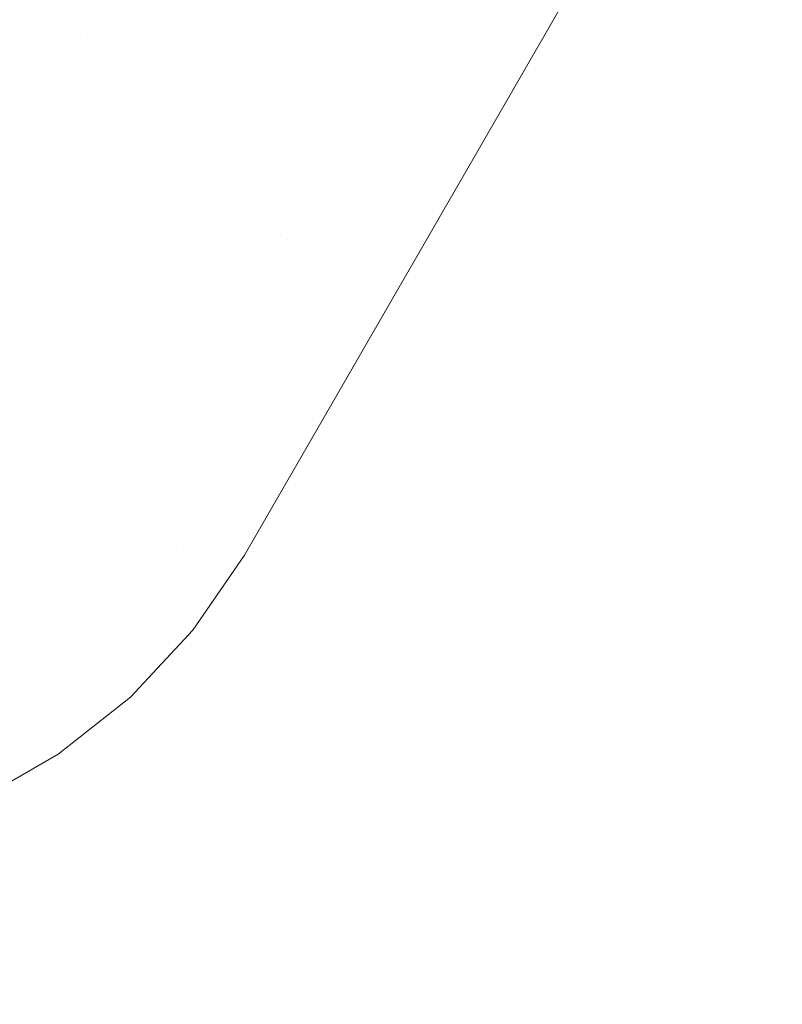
# Model space of a CAD drawing. Header units: centimetres. Extents: x -15121 to 30567, y -60641 to 0.
# Tile 421 of 656: x 1080.6078 to 1080.6702, y -23150.7946 to -23150.7141. Entities that reach past the tile are written whole.
import ezdxf

# ---------------------------------------------------------------- set-up
doc = ezdxf.new("R2010")
doc.units = ezdxf.units.CM
doc.header["$LTSCALE"] = 60
doc.layers.add('AIKA rzut sufitu wymiarowanie lobby', color=7, linetype='Continuous')
doc.layers.add('MB-uszczelki_tworzywa', color=8, linetype='Continuous', lineweight=0)
doc.styles.add('wymiar', font='txt.shx', dxfattribs={"width": 0.6})
doc.dimstyles.new('Dwudziestka', dxfattribs={"dimtxt": 7, "dimasz": 0.7, "dimexe": 5, "dimexo": 0, "dimgap": 2.5, "dimtad": 1, "dimtoh": 1, "dimdec": 3, "dimrnd": 0.5, "dimdsep": 46, "dimtxsty": 'wymiar', "dimblk": 'znacznik', "dimcen": 0, "dimdle": 5, "dimse1": 1, "dimse2": 1, "dimclrd": 256, "dimclre": 256, "dimclrt": 256, "dimadec": 0, "dimazin": 0, "dimtfac": 0.4, "dimtdec": 3, "dimtix": 1, "dimtofl": 0, "dimtmove": 2, "dimatfit": 3, "dimldrblk": 'znacznik', "dimfxl": 1, "dimtolj": 1, "dimarcsym": 0})

# ---------------------------------------------------------------- blocks, each defined once
blk = doc.blocks.new('120518', base_point=(5.2817, 995.21796))
at = {"layer": 'MB-uszczelki_tworzywa'}
for p, q in [((3.43944, 997.96443), (3.43944, 997.96443)), ((3.35493, 997.71091), (3.35493, 997.71091)), ((3.52395, 997.54296), (3.52395, 997.54296))]:
    blk.add_line(p, q, dxfattribs=at)
at = {"layer": 'MB-uszczelki_tworzywa', "flags": 128}
blk.add_lwpolyline([(6.7405, 998.21796), (3.82289, 998.21796), (3.74895, 998.21267), (3.67606, 998.19577), (3.60634, 998.16831), (3.54191, 998.13134), (3.48275, 998.08486), (3.43205, 998.02993), (3.38979, 997.96866), (2.70845, 996.78767)], dxfattribs=at)
blk = doc.blocks.new('znacznik')
at = {"color": 0}
for points in [[(0, -5), (0, 5)], [(-4, 0), (4, 0)]]:
    blk.add_lwpolyline(points, dxfattribs=at)
at = {"color": 1}
blk.add_lwpolyline([(-2.12132, -2.12132), (2.12132, 2.12132)], dxfattribs=at)
blk = doc.blocks.new('*D7253')
at = {"layer": 'AIKA rzut sufitu wymiarowanie lobby', "lineweight": -2, "transparency": 16777216}
blk.add_line((970.468437, -23167.852777), (1342.588032, -23167.852777), dxfattribs=at)
at = {"layer": 'Defpoints', "color": 0, "transparency": 16777216}
for p in [(969.768437, -23147.521541), (1343.288032, -23147.521541), (1343.288032, -23167.852777)]:
    blk.add_point(p, dxfattribs=at)
at = {"layer": 'AIKA rzut sufitu wymiarowanie lobby', "lineweight": -2, "transparency": 16777216, "xscale": 0.7, "yscale": 0.7, "zscale": 0.7, "rotation": 180}
blk.add_blockref('znacznik', (969.768437, -23167.852777), dxfattribs=at)
at = {"layer": 'AIKA rzut sufitu wymiarowanie lobby', "lineweight": -2, "transparency": 16777216, "xscale": 0.7, "yscale": 0.7, "zscale": 0.7}
blk.add_blockref('znacznik', (1343.288032, -23167.852777), dxfattribs=at)
at = {"layer": 'AIKA rzut sufitu wymiarowanie lobby', "transparency": 16777216, "insert": (1156.528235, -23161.852777), "char_height": 7, "attachment_point": 5, "style": 'wymiar'}
blk.add_mtext('\\A1;373.5', dxfattribs=at)

msp = doc.modelspace()

# ---------------------------------------------------------------- block references
at = {"xscale": 0.1, "yscale": 0.1, "zscale": 0.1, "rotation": 180.0000000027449}
msp.add_blockref('120518', (1080.436999, -23150.482778), dxfattribs=at)

# ---------------------------------------------------------------- dimensions: what is measured, and where the dimension line sits
at = {"layer": 'AIKA rzut sufitu wymiarowanie lobby', "color": 2}
dim = msp.add_linear_dim(base=(1343.288032, -23167.852777), p1=(969.768437, -23147.521541), p2=(1343.288032, -23147.521541), dimstyle='Dwudziestka', dxfattribs=at)
dim.commit()
dim.dimension.update_dxf_attribs({"geometry": '*D7253', "text_midpoint": (1156.528235, -23161.852777)})

doc.saveas('drawing.dxf')
